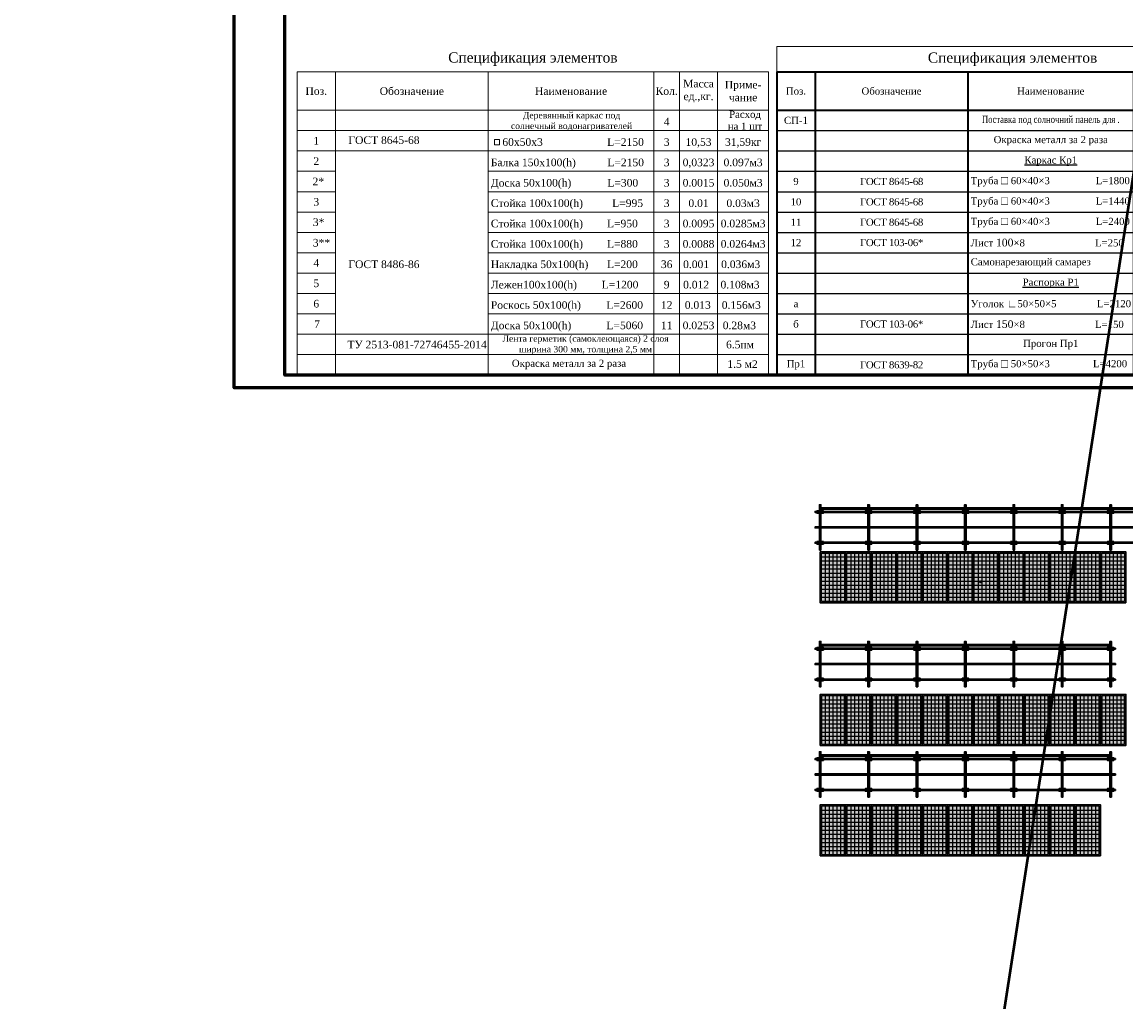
# Model space of a CAD drawing. Header units: millimetres. Extents: x 2063114 to 14983986, y -126020516 to 213791.
# Tile 348 of 656: x 2463401 to 2506723, y -1309116 to -1270637. Entities that reach past the tile are written whole.
import ezdxf
from ezdxf.enums import TextEntityAlignment as Align

# ---------------------------------------------------------------- set-up
doc = ezdxf.new("R2010")
doc.units = ezdxf.units.MM
doc.layers.get('Defpoints').update_dxf_attribs({"color": 6, "lineweight": 35})
for name, color, linetype, lineweight in [('.', 7, 'Continuous', 15), ('_0', 7, 'Continuous', 20), ('СТЕНЫ', 7, 'Continuous', 20), ('Текст', 7, 'Continuous', 15), ('Фундаменты', 252, 'Continuous', 25)]:
    doc.layers.add(name, color=color, linetype=linetype, lineweight=lineweight)
doc.layers.add('_print', color=6, linetype='Continuous', lineweight=60, plot=False)
doc.layers.add('line', color=7, linetype='Continuous')
doc.styles.add('--Times New Roman', font='times.ttf')
doc.styles.add('seviyorum', font='times.ttf')
doc.styles.get("Standard").update_dxf_attribs({"font": 'arial.ttf'})
doc.styles.add('TIEMS', font='times.ttf')
doc.styles.add('Times New Roman', font='times.ttf')

# ---------------------------------------------------------------- blocks, each defined once
blk = doc.blocks.new('*T3044')
at = {"color": 0, "lineweight": 35, "transparency": 16777216}
for p, q in [((0, -1000), (18500, -1000)), ((0, -1000), (0, -12900)), ((1500, -1000), (1500, -12900)), ((7500, -1000), (7500, -12900)), ((14000, -1000), (14000, -12900)), ((15000, -1000), (15000, -12900)), ((16500, -1000), (16500, -12900)), ((18500, -1000), (18500, -12900)), ((0, -2500), (18500, -2500)), ((18000, -12100), (18500, -12100)), ((0, -12900), (16500, -12900)), ((18000, -12900), (18500, -12900))]:
    blk.add_line(p, q, dxfattribs=at)
at = {"color": 0, "linetype": 'ByBlock', "lineweight": -2, "transparency": 16777216}
for p, q in [((0, -3300), (18500, -3300)), ((0, -4100), (16500, -4100)), ((0, -4900), (16500, -4900)), ((18000, -4900), (18500, -4900)), ((0, -5700), (16500, -5700)), ((0, -6500), (16500, -6500)), ((0, -7300), (16500, -7300)), ((0, -8100), (16500, -8100)), ((0, -8900), (16500, -8900)), ((0, -9700), (18500, -9700)), ((0, -10500), (18000, -10500)), ((0, -11300), (16500, -11300)), ((18000, -11300), (18500, -11300)), ((0, -12100), (16500, -12100))]:
    blk.add_line(p, q, dxfattribs=at)
at = {"color": 0, "lineweight": -2, "transparency": 16777216}
for p, q in [((16500, -4100), (18500, -4100)), ((16500, -4900), (18000, -4900)), ((16500, -5700), (18500, -5700)), ((16500, -6500), (18500, -6500)), ((16500, -7300), (18500, -7300)), ((16500, -8100), (18500, -8100)), ((16500, -8900), (18500, -8900)), ((18000, -10500), (18500, -10500)), ((16500, -11300), (18000, -11300)), ((16500, -12100), (18000, -12100)), ((16500, -12900), (18000, -12900))]:
    blk.add_line(p, q, dxfattribs=at)
at = {"layer": 'Defpoints', "color": 8, "linetype": 'ByBlock', "lineweight": 0, "transparency": 16777216}
for p, q in [((0, 0), (18500, 0)), ((0, 0), (0, -1000)), ((18500, 0), (18500, -1000)), ((18000, -3300), (18000, -4100)), ((18000, -4900), (18000, -8100)), ((18000, -9700), (18000, -12900))]:
    blk.add_line(p, q, dxfattribs=at)
at = {"color": 0, "transparency": 16777216, "style": '--Times New Roman'}
for s, insert, char_height, width, attachment_point in [('{\\C256;Спецификация элементов }', (9250, -500), 400, 18497, 5), ('Поз.', (750, -1750), 280, 1497, 5), ('Обозначение', (4500, -1750), 280, 5997, 5), ('Наименование', (10750, -1750), 280, 6497, 5), ('Кол.', (14500, -1750), 280, 997, 5), ('Масса ед.,кг.', (15750, -1750), 280, 1497, 5), ('Приме- чание', (17500, -1750), 280, 1997, 5), ('Расход    на 1 шт', (17500, -2900), 280, 1997, 5), ('{\\C256;СП-1}', (750, -2900), 280, 1497, 5), ('{\\W0.8;Поставка под солночний панель для .}', (10750, -2900), 280, 6497, 5), ('4', (14500, -2900), 280, 997, 5), ('м²', (18250, -3700), 280, 497, 5), ('Окраска металл за 2 раза', (10750, -3700), 280, 6497, 5), ('20.45', (17250, -3700), 280, 1497, 5), ('3', (14500, -4500), 280, 997, 5), ('27.11', (15750, -4500), 280, 1497, 5), ('Расход    на 1 шт', (17500, -4500), 280, 1997, 5), ('{\\L\\C256;Каркас Кр1}', (10750, -4500), 280, 6497, 5), ('9', (750, -5300), 280, 1497, 5), ('{\\T0.95;\\C256;ГОСТ 8645-68}', (4500, -5300), 280, 5997, 5), (' Труба {\\H1.08333x;\\C256;□} 60{\\C256;×}40{\\C256;×3}                 L=1800', (7501.5, -5300), 280, 6497, 4), ('1', (14500, -5300), 280, 997, 5), ('7,65', (15750, -5300), 280, 1497, 5), ('7.65', (17250, -5300), 280, 1497, 5), ('кг', (18250, -5300), 280, 497, 5), ('10', (750, -6100), 280, 1497, 5), ('{\\T0.95;\\C256;ГОСТ 8645-68}', (4500, -6100), 280, 5997, 5), (' Труба {\\H1.08333x;\\C256;□} 60{\\C256;×}40{\\C256;×3}                 L=1440', (7501.5, -6100), 280, 6497, 4), ('1', (14500, -6100), 280, 997, 5), ('6,12', (15750, -6100), 280, 1497, 5), ('6.12', (17250, -6100), 280, 1497, 5), ('кг', (18250, -6100), 280, 497, 5), ('11', (750, -6900), 280, 1497, 5), ('{\\T0.95;\\C256;ГОСТ 8645-68}', (4500, -6900), 280, 5997, 5), (' Труба {\\H1.08333x;\\C256;□} 60{\\C256;×}40{\\C256;×3}                 L=2400', (7501.5, -6900), 280, 6497, 4), ('1', (14500, -6900), 280, 997, 5), ('10,20', (15750, -6900), 280, 1497, 5), ('10.20', (17250, -6900), 280, 1497, 5), ('кг', (18250, -6900), 280, 497, 5), ('12', (750, -7700), 280, 1497, 5), ('{\\T0.95;\\C256;ГОСТ 103-06*}', (4500, -7700), 280, 5997, 5), (' Лист {\\H1.08333x;\\C256;100\\H0.92308x;×}8                          L=250', (7501.5, -7700), 280, 6497, 4), ('2', (14500, -7700), 280, 997, 5), ('1,57', (15750, -7700), 280, 1497, 5), ('3.14', (17250, -7700), 280, 1497, 5), ('кг', (18250, -7700), 280, 497, 5), ('{\\C256; Самонарезающий самарез}', (7501.5, -8500), 280, 6497, 4), ('8', (14500, -8500), 280, 997, 5), ('на всего', (17500, -8500), 280, 1997, 5), ('Расход    на 1 шт', (17500, -9300), 280, 1997, 5), ('{\\L\\C256;Распорка Р1}', (10750, -9300), 280, 6497, 5), ('3', (14500, -9300), 280, 997, 5), (' Уголок {\\C256;∟}50{\\C256;×}50{\\C256;×5}               L=2120', (7501.5, -10100), 280, 6497, 4), ('2', (14500, -10100), 280, 997, 5), ('7,99', (15750, -10100), 280, 1497, 5), ('15.98', (17250, -10100), 280, 1497, 5), ('a', (750, -10100), 280, 1497, 5), ('кг', (18250, -10100), 280, 497, 5), ('б', (750, -10900), 280, 1497, 5), ('{\\T0.95;\\C256;ГОСТ 103-06*}', (4500, -10900), 280, 5997, 5), (' Лист {\\H1.08333x;\\C256;150\\H0.92308x;×}8                          L=150', (7501.5, -10900), 280, 6497, 4), ('5', (14500, -10900), 280, 997, 5), ('1,41', (15750, -10900), 280, 1497, 5), ('7.06', (17250, -10900), 280, 1497, 5), ('кг', (18250, -10900), 280, 497, 5), ('Прогон Пр1', (10750, -11700), 280, 6497, 5), ('1', (14500, -11700), 250, 997, 5), ('54.3', (17250, -11700), 280, 1497, 5), ('кг', (18250, -11700), 280, 497, 5), ('Пр1', (750, -12500), 280, 1497, 5), ('{\\T0.95;\\C256;ГОСТ 8639-82}', (4500, -12500), 280, 5997, 5), ('\\A1; Труба {\\H1.08333x;\\C256;□} 50{\\C256;×}50{\\C256;×3}                L=4200', (7501.5, -12500), 280, 6497, 4), ('3', (14500, -12500), 280, 997, 5), ('18.10', (15750, -12500), 300, 1497, 5), ('54.30', (17250, -12500), 280, 1497, 5), ('кг', (18250, -12500), 280, 497, 5)]:
    blk.add_mtext(s, dxfattribs=dict(at, insert=insert, char_height=char_height, width=width, attachment_point=attachment_point))
at = {"color": 0, "transparency": 16777216, "insert": (15750, -11700), "char_height": 300, "width": 1497, "attachment_point": 5}
blk.add_mtext('{\\fTimes New Roman|b0|i0|c204|p18;54.3}', dxfattribs=at)
blk = doc.blocks.new('*U1590')
at = {"color": 0, "ltscale": 25}
blk.add_lwpolyline([(-59400, 42000), (0, 42000), (0, 0), (-59400, 0)], close=True, dxfattribs=at)
at = {"color": 0, "lineweight": 60, "ltscale": 25}
blk.add_lwpolyline([(-57400, 41500), (-500, 41500), (-500, 500), (-57400, 500)], close=True, dxfattribs=at)
blk = doc.blocks.new('GVGG')
at = {"color": 5, "lineweight": 30}
for points in [[(1568596, 275798), (1568406, 275798), (1568406, 275598), (1568596, 275598)], [(1568716, 275598), (1568906, 275598), (1568906, 275798), (1568716, 275798)], [(1568596, 273378), (1568406, 273378), (1568406, 273178), (1568596, 273178)], [(1568716, 273178), (1568906, 273178), (1568906, 273378), (1568716, 273378)]]:
    blk.add_lwpolyline(points, dxfattribs=at)
at = {"color": 30, "lineweight": 30}
blk.add_lwpolyline([(1568596, 272708), (1568716, 272708), (1568716, 276268), (1568596, 276268)], close=True, dxfattribs=at)
at = {"color": 5, "lineweight": 30}
for centre in [(1568506, 275698), (1568806, 275698), (1568506, 273278), (1568806, 273278)]:
    blk.add_circle(centre, 8, dxfattribs=at)
blk = doc.blocks.new('hfg')
at = {"layer": '.'}
h = blk.add_hatch(color=140, dxfattribs=at)
h.dxf.hatch_style = 1
h.set_gradient(color1=(55, 186, 251), color2=(255, 255, 245), rotation=90, tint=1)
h.paths.add_polyline_path([(3674548, -542446), (3675448, -542446), (3675448, -544348), (3674548, -544348)])
at = {"layer": 'line', "color": 5, "lineweight": 25}
for p, q in [((3674548, -542605), (3675448, -542605)), ((3674548, -542763), (3675448, -542763)), ((3674698, -544348), (3674698, -542446)), ((3674848, -544348), (3674848, -542446)), ((3674998, -544348), (3674998, -542446)), ((3675148, -544348), (3675148, -542446)), ((3675298, -544348), (3675298, -542446)), ((3674548, -542922), (3675448, -542922)), ((3674548, -543080), (3675448, -543080)), ((3674548, -543239), (3675448, -543239)), ((3674548, -543397), (3675448, -543397)), ((3674548, -543556), (3675448, -543556)), ((3674548, -543714), (3675448, -543714)), ((3674548, -543873), (3675448, -543873)), ((3674548, -544031), (3675448, -544031)), ((3674548, -544190), (3675448, -544190))]:
    blk.add_line(p, q, dxfattribs=at)
at = {"layer": 'line', "lineweight": 30}
blk.add_lwpolyline([(3674498, -542396), (3675498, -542396), (3675498, -544398), (3674498, -544398)], close=True, dxfattribs=at)
at = {"layer": 'line', "lineweight": 25}
blk.add_lwpolyline([(3674548, -542446), (3675448, -542446), (3675448, -544348), (3674548, -544348)], close=True, dxfattribs=at)

msp = doc.modelspace()

# ---------------------------------------------------------------- hatches: boundary and pattern name
at = {"lineweight": 40}
h = msp.add_hatch(color=6, dxfattribs=at)
edge = h.paths.add_edge_path()
edge.add_arc((2501013.7438, -1292618.73061), 20, 270, 630)

# ---------------------------------------------------------------- linework, layer by layer
at = {"lineweight": 18, "ltscale": 0.9}
for p, q in [((2474197.4494, -1272597.75222), (2492698.74749, -1272597.75222)), ((2474197.4494, -1272597.75222), (2474197.4494, -1284497.75222)), ((2475697.206, -1272597.75222), (2475697.206, -1282097.75222)), ((2481697.206, -1272597.75222), (2481697.206, -1282097.75222)), ((2488199.15315, -1272597.75222), (2488199.15315, -1282097.75222)), ((2489198.99088, -1272597.75222), (2489198.99088, -1282097.75222)), ((2490698.74749, -1272597.75222), (2490698.74749, -1282097.75222)), ((2492698.74749, -1272597.75222), (2492698.74749, -1284497.75222)), ((2474197.4494, -1274097.75222), (2481697.206, -1274097.75222)), ((2481697.206, -1274097.75222), (2492698.74749, -1274097.75222)), ((2474197.4494, -1274897.75222), (2492698.74749, -1274897.75222)), ((2474197.4494, -1275697.75222), (2492698.74749, -1275697.75222)), ((2474197.4494, -1276497.75222), (2475697.206, -1276497.75222)), ((2481697.206, -1276497.75222), (2492698.74749, -1276497.75222)), ((2474197.4494, -1277297.75222), (2475697.206, -1277297.75222)), ((2481697.206, -1277297.75222), (2492698.74749, -1277297.75222)), ((2474197.4494, -1278097.75222), (2475697.206, -1278097.75222)), ((2481697.206, -1278097.75222), (2492698.74749, -1278097.75222)), ((2474197.4494, -1278897.75222), (2475697.206, -1278897.75222)), ((2481697.206, -1278897.75222), (2492698.74749, -1278897.75222)), ((2474197.4494, -1279697.75222), (2475697.206, -1279697.75222)), ((2481697.206, -1279697.75222), (2492698.74749, -1279697.75222)), ((2474197.4494, -1280497.75222), (2475697.206, -1280497.75222)), ((2481697.206, -1280497.75222), (2490698.74749, -1280497.75222)), ((2490698.74749, -1280497.75222), (2492698.74749, -1280497.75222)), ((2474197.4494, -1281297.75222), (2475697.206, -1281297.75222)), ((2481697.206, -1281297.75222), (2490698.74749, -1281297.75222)), ((2490698.74749, -1281297.75222), (2492698.74749, -1281297.75222)), ((2474197.4494, -1282097.75222), (2475697.206, -1282097.75222)), ((2474197.4494, -1282097.75222), (2475697.206, -1282097.75222)), ((2475697.206, -1282097.75222), (2475697.206, -1282897.75222)), ((2481697.206, -1282097.75222), (2481697.206, -1282897.75222)), ((2481697.206, -1282097.75222), (2490698.74749, -1282097.75222)), ((2481697.206, -1282097.75222), (2492698.74749, -1282097.75222)), ((2488199.15315, -1282097.75222), (2488199.15315, -1282897.75222)), ((2489198.99088, -1282097.75222), (2489198.99088, -1282897.75222)), ((2490698.74749, -1282097.75222), (2492698.74749, -1282097.75222)), ((2490698.74749, -1282097.75222), (2490698.74749, -1282897.75222)), ((2474197.4494, -1282897.75222), (2492698.74749, -1282897.75222)), ((2474197.4494, -1282897.75222), (2492698.74749, -1282897.75222)), ((2475697.206, -1282897.75222), (2475697.206, -1284497.75222)), ((2481697.206, -1282897.75222), (2481697.206, -1284497.75222)), ((2488199.15315, -1282897.75222), (2488199.15315, -1284497.75222)), ((2489198.99088, -1282897.75222), (2489198.99088, -1284497.75222)), ((2490698.74749, -1282897.75222), (2490698.74749, -1284497.75222)), ((2474197.4494, -1283697.75222), (2492698.74749, -1283697.75222))]:
    msp.add_line(p, q, dxfattribs=at)
at = {"color": 1, "lineweight": 30, "ltscale": 0.9}
for p, q in [((2498719.79681, -1289855.56708), (2498719.79681, -1289895.56708)), ((2502519.45343, -1289855.6649), (2502519.45343, -1289895.6649)), ((2506319.11005, -1289855.56708), (2506319.11005, -1289895.56708)), ((2498719.79681, -1290460.56708), (2498719.79681, -1290500.56708)), ((2502519.45343, -1290460.6649), (2502519.45343, -1290500.6649)), ((2506319.11005, -1290460.56708), (2506319.11005, -1290500.56708)), ((2498719.79681, -1291065.56708), (2498719.79681, -1291105.56708)), ((2502519.45343, -1291065.6649), (2502519.45343, -1291105.6649)), ((2506319.11005, -1291065.56708), (2506319.11005, -1291105.56708)), ((2498719.78559, -1295226.49942), (2498719.78559, -1295266.49942)), ((2502519.43941, -1295226.59724), (2502519.43941, -1295266.59724)), ((2506319.09324, -1295226.69507), (2506319.09324, -1295266.69507)), ((2498719.78559, -1295831.49942), (2498719.78559, -1295871.49942)), ((2502519.43941, -1295831.59724), (2502519.43941, -1295871.59724)), ((2506319.09324, -1295831.69507), (2506319.09324, -1295871.69507)), ((2498719.78559, -1296436.49942), (2498719.78559, -1296476.49942)), ((2502519.43941, -1296436.59724), (2502519.43941, -1296476.59724)), ((2506319.09324, -1296436.69507), (2506319.09324, -1296476.69507)), ((2498719.79239, -1299559.67713), (2498719.79239, -1299599.67713)), ((2502519.44622, -1299559.77495), (2502519.44622, -1299599.77495)), ((2506319.10004, -1299559.87277), (2506319.10004, -1299599.87277)), ((2498719.79239, -1300164.67713), (2498719.79239, -1300204.67713)), ((2502519.44622, -1300164.77495), (2502519.44622, -1300204.77495)), ((2506319.10004, -1300164.87277), (2506319.10004, -1300204.87277)), ((2498719.79239, -1300769.67713), (2498719.79239, -1300809.67713)), ((2502519.44622, -1300769.77495), (2502519.44622, -1300809.77495)), ((2506319.10004, -1300769.87277), (2506319.10004, -1300809.87277))]:
    msp.add_line(p, q, dxfattribs=at)
at = {"linetype": 'Continuous', "lineweight": 18, "ltscale": 100}
msp.add_lwpolyline([(2481943.9916, -1275454.1058), (2482143.9916, -1275454.1058), (2482143.9916, -1275254.1058), (2481943.9916, -1275254.1058)], close=True, dxfattribs=at)
at = {"color": 1, "lineweight": 30, "ltscale": 0.9}
for points in [[(2498719.79681, -1289855.56708), (2494523.14037, -1289855.46925), (2494523.14037, -1289895.46925), (2498719.79681, -1289895.56708)], [(2502519.45343, -1289855.6649), (2498322.79699, -1289855.56708), (2498322.79699, -1289895.56708), (2502519.45343, -1289895.6649)], [(2506319.11005, -1289855.56708), (2502122.45361, -1289855.46925), (2502122.45361, -1289895.46925), (2506319.11005, -1289895.56708)], [(2510118.76667, -1289855.56708), (2505922.11023, -1289855.46925), (2505922.11023, -1289895.46925), (2510118.76667, -1289895.56708)], [(2498719.79681, -1290460.56708), (2494523.14037, -1290460.46925), (2494523.14037, -1290500.46925), (2498719.79681, -1290500.56708)], [(2502519.45343, -1290460.6649), (2498322.79699, -1290460.56708), (2498322.79699, -1290500.56708), (2502519.45343, -1290500.6649)], [(2506319.11005, -1290460.56708), (2502122.45361, -1290460.46925), (2502122.45361, -1290500.46925), (2506319.11005, -1290500.56708)], [(2510118.76667, -1290460.56708), (2505922.11023, -1290460.46925), (2505922.11023, -1290500.46925), (2510118.76667, -1290500.56708)], [(2498719.79681, -1291065.56708), (2494523.14037, -1291065.46925), (2494523.14037, -1291105.46925), (2498719.79681, -1291105.56708)], [(2502519.45343, -1291065.6649), (2498322.79699, -1291065.56708), (2498322.79699, -1291105.56708), (2502519.45343, -1291105.6649)], [(2506319.11005, -1291065.56708), (2502122.45361, -1291065.46925), (2502122.45361, -1291105.46925), (2506319.11005, -1291105.56708)], [(2510118.76667, -1291065.56708), (2505922.11023, -1291065.46925), (2505922.11023, -1291105.46925), (2510118.76667, -1291105.56708)], [(2498719.78559, -1295226.49942), (2494523.12914, -1295226.4016), (2494523.12914, -1295266.4016), (2498719.78559, -1295266.49942)], [(2502519.43941, -1295226.59724), (2498322.78297, -1295226.49942), (2498322.78297, -1295266.49942), (2502519.43941, -1295266.59724)], [(2506319.09324, -1295226.69507), (2502122.43679, -1295226.59724), (2502122.43679, -1295266.59724), (2506319.09324, -1295266.69507)], [(2498719.78559, -1295831.49942), (2494523.12914, -1295831.4016), (2494523.12914, -1295871.4016), (2498719.78559, -1295871.49942)], [(2502519.43941, -1295831.59724), (2498322.78297, -1295831.49942), (2498322.78297, -1295871.49942), (2502519.43941, -1295871.59724)], [(2506319.09324, -1295831.69507), (2502122.43679, -1295831.59724), (2502122.43679, -1295871.59724), (2506319.09324, -1295871.69507)], [(2498719.78559, -1296436.49942), (2494523.12914, -1296436.4016), (2494523.12914, -1296476.4016), (2498719.78559, -1296476.49942)], [(2502519.43941, -1296436.59724), (2498322.78297, -1296436.49942), (2498322.78297, -1296476.49942), (2502519.43941, -1296476.59724)], [(2506319.09324, -1296436.69507), (2502122.43679, -1296436.59724), (2502122.43679, -1296476.59724), (2506319.09324, -1296476.69507)], [(2498719.79239, -1299559.67713), (2494523.13594, -1299559.5793), (2494523.13594, -1299599.5793), (2498719.79239, -1299599.67713)], [(2502519.44622, -1299559.77495), (2498322.78977, -1299559.67713), (2498322.78977, -1299599.67713), (2502519.44622, -1299599.77495)], [(2506319.10004, -1299559.87277), (2502122.4436, -1299559.77495), (2502122.4436, -1299599.77495), (2506319.10004, -1299599.87277)], [(2498719.79239, -1300164.67713), (2494523.13594, -1300164.5793), (2494523.13594, -1300204.5793), (2498719.79239, -1300204.67713)], [(2502519.44622, -1300164.77495), (2498322.78977, -1300164.67713), (2498322.78977, -1300204.67713), (2502519.44622, -1300204.77495)], [(2506319.10004, -1300164.87277), (2502122.4436, -1300164.77495), (2502122.4436, -1300204.77495), (2506319.10004, -1300204.87277)], [(2498719.79239, -1300769.67713), (2494523.13594, -1300769.5793), (2494523.13594, -1300809.5793), (2498719.79239, -1300809.67713)], [(2502519.44622, -1300769.77495), (2498322.78977, -1300769.67713), (2498322.78977, -1300809.67713), (2502519.44622, -1300809.77495)], [(2506319.10004, -1300769.87277), (2502122.4436, -1300769.77495), (2502122.4436, -1300809.77495), (2506319.10004, -1300809.87277)]]:
    msp.add_lwpolyline(points, dxfattribs=at)
at = {"color": 4, "lineweight": 30}
for points in [[(2494753.14019, -1289760.46925), (2498492.79681, -1289760.56708), (2498492.79681, -1289710.56708), (2494753.14019, -1289710.46925)], [(2498552.79681, -1289760.56708), (2502292.45343, -1289760.6649), (2502292.45343, -1289710.6649), (2498552.79681, -1289710.56708)], [(2502352.45343, -1289760.46925), (2506092.11005, -1289760.56708), (2506092.11005, -1289710.56708), (2502352.45343, -1289710.46925)], [(2506152.11005, -1289760.46925), (2509891.76667, -1289760.56708), (2509891.76667, -1289710.56708), (2506152.11005, -1289710.46925)], [(2494753.12897, -1295131.4016), (2498492.78559, -1295131.49942), (2498492.78559, -1295081.49942), (2494753.12897, -1295081.4016)], [(2498552.78279, -1295131.49942), (2502292.43941, -1295131.59724), (2502292.43941, -1295081.59724), (2498552.78279, -1295081.49942)], [(2502352.43662, -1295131.59724), (2506092.09324, -1295131.69507), (2506092.09324, -1295081.69507), (2502352.43662, -1295081.59724)], [(2494753.13577, -1299464.5793), (2498492.79239, -1299464.67713), (2498492.79239, -1299414.67713), (2494753.13577, -1299414.5793)], [(2498552.78959, -1299464.67713), (2502292.44622, -1299464.77495), (2502292.44622, -1299414.77495), (2498552.78959, -1299414.67713)], [(2502352.44342, -1299464.77495), (2506092.10004, -1299464.87277), (2506092.10004, -1299414.87277), (2502352.44342, -1299414.77495)]]:
    msp.add_lwpolyline(points, close=True, dxfattribs=at)
at = {"color": 6, "lineweight": 40}
msp.add_circle((2501013.7438, -1292618.73061), 20, dxfattribs=at)
at = {"layer": '_0', "color": 1, "lineweight": 50}
msp.add_lwpolyline([(2514532.49977, -1227952.26431), (2491533.69799, -1376813.34011)], dxfattribs=at)
at = {"layer": '_print', "ltscale": 100}
msp.add_lwpolyline([(2531118.76192, -1285001.43901), (2471718.76192, -1285001.43901), (2471718.76192, -1243001.43901), (2531118.76192, -1243001.43901)], close=True, dxfattribs=at)

# ---------------------------------------------------------------- block references
for name, p in [('*U1590', (2531118.76192, -1285001.43901)), ('*T3044', (2493022.82939, -1271597.75222))]:
    msp.add_blockref(name, p)
at = {"xscale": 0.5, "yscale": 0.5, "zscale": 0.5}
for p in [(1710395.03514, -1427724.29632), (1712294.57358, -1427724.39415), (1714194.69176, -1427724.39415), (1716094.2302, -1427724.49197), (1717994.34838, -1427724.49197), (1719893.88682, -1427724.39415), (1721794.005, -1427724.39415), (1710395.02392, -1433095.22866), (1712294.56235, -1433095.32649), (1714194.67774, -1433095.32649), (1714194.68054, -1433095.32649), (1716094.21618, -1433095.42431), (1717994.33157, -1433095.42431), (1717994.33436, -1433095.42431), (1719893.87, -1433095.52213), (1721793.9854, -1433095.52213), (1721793.98819, -1433095.52213), (1710395.03072, -1437428.40637), (1712294.56915, -1437428.50419), (1714194.68455, -1437428.50419), (1714194.68734, -1437428.50419), (1716094.22298, -1437428.60202), (1717994.33837, -1437428.60202), (1717994.34117, -1437428.60202), (1719893.87681, -1437428.69984), (1721793.9922, -1437428.69984), (1721793.99499, -1437428.69984)]:
    msp.add_blockref('GVGG', p, dxfattribs=at)
at = {"layer": 'line', "color": 1, "lineweight": 0, "rotation": 179.9999100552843}
for p in [(6170220.48701, -1835847.58128), (6171220.43701, -1835847.58285), (6172220.38701, -1835847.58441), (6173220.33701, -1835847.58285), (6174220.28701, -1835847.58128), (6175220.23701, -1835847.57971), (6176220.18701, -1835847.57814), (6177220.13701, -1835847.57971), (6178220.08701, -1835847.58128), (6179220.03701, -1835847.58285), (6180219.98701, -1835847.5841), (6181219.93701, -1835847.58567)]:
    msp.add_blockref('hfg', p, dxfattribs=at)
at = {"layer": 'line', "color": 1, "lineweight": 0, "xscale": -1, "rotation": 180.0000899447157}
for p in [(-1179774.27123, -1841444.21508), (-1178774.32123, -1841444.21351), (-1177774.37123, -1841444.21194), (-1176774.42123, -1841444.21038), (-1175774.47123, -1841444.20881), (-1174774.52123, -1841444.20724), (-1173774.57123, -1841444.20567), (-1172774.62123, -1841444.2041), (-1171774.67123, -1841444.20221), (-1170774.72123, -1841444.20064), (-1169774.77123, -1841444.19907), (-1168774.82123, -1841444.1975), (-1179774.27123, -1845777.39275), (-1178774.32123, -1845777.39118), (-1177774.37123, -1845777.38961), (-1176774.42123, -1845777.38804), (-1175774.47123, -1845777.38647), (-1174774.52123, -1845777.3849), (-1173774.57123, -1845777.38333), (-1172774.62123, -1845777.38176), (-1171774.67123, -1845777.37988), (-1170774.72123, -1845777.37831), (-1169774.77123, -1845777.37674)]:
    msp.add_blockref('hfg', p, dxfattribs=at)

# ---------------------------------------------------------------- texts
at = {"lineweight": 18, "style": 'TIEMS'}
for s, p in [('4', (2488698.74749, -1274697.75222)), ('3', (2488698.74749, -1275497.75222)), ('10,53', (2489948.74749, -1275497.75222)), ('31,59кг', (2491698.74749, -1275497.75222)), ('3', (2488698.74749, -1276297.75222)), ('0,0323', (2489948.74749, -1276297.75222)), ('0.097м3', (2491698.74749, -1276297.75222)), ('3', (2488698.74749, -1277097.75222)), ('0.0015', (2489948.74749, -1277097.75222)), ('0.050м3', (2491698.74749, -1277097.75222)), ('3', (2488698.74749, -1277897.75222)), ('0.01', (2489948.74749, -1277897.75222)), ('0.03м3', (2491698.74749, -1277897.75222)), ('3', (2488698.74749, -1278697.75222)), ('0.0095', (2489948.74749, -1278697.75222)), ('0.0285м3', (2491698.74749, -1278697.75222)), ('3', (2488698.74749, -1279497.75222)), ('0.0088', (2489948.74749, -1279497.75222)), ('0.0264м3', (2491698.74749, -1279497.75222)), ('ГОСТ 8486-86', (2477603.30958, -1280297.75222)), ('36', (2488698.74749, -1280297.75222)), ('0.001', (2489854.07856, -1280297.75222)), ('0.036м3', (2491602.9544, -1280297.75222)), ('9', (2488698.74749, -1281097.75222)), ('0.012', (2489854.07856, -1281097.75222)), ('0.108м3', (2491579.28823, -1281097.75222)), ('12', (2488698.74749, -1281897.75222)), ('0.013', (2489919.11576, -1281897.75222)), ('0.156м3', (2491626.92215, -1281897.75222)), ('11', (2488698.74749, -1282697.75222)), ('0.0253', (2489948.74749, -1282697.75222)), ('0.28м3', (2491551.87809, -1282697.75222)), ('6.5пм', (2491577.50943, -1283450.17647))]:
    msp.add_text(s, height=300, dxfattribs=at).set_placement(p, align=Align.CENTER)
for s, p in [('    60x50х3', (2481797.40327, -1275497.75222)), ('Балка 150x100(h)', (2481797.40327, -1276297.75222)), ('Доска 50x100(h)', (2481797.40327, -1277097.75222)), ('Стойка 100x100(h)', (2481797.40327, -1277897.75222)), ('Стойка 100x100(h)', (2481797.40327, -1278697.75222)), ('Стойка 100x100(h)', (2481797.40327, -1279497.75222)), ('Накладка 50x100(h)', (2481797.40327, -1280297.75222)), ('Лежен100x100(h)', (2481797.40327, -1281097.75222)), ('Роскось 50x100(h)', (2481797.40327, -1281897.75222)), ('Доска 50x100(h)', (2481797.40327, -1282697.75222))]:
    msp.add_text(s, height=300, dxfattribs=at).set_placement(p)
for s, p in [('L=2150', (2487802.5188, -1275497.75222)), ('L=2150', (2487808.92491, -1276297.75222)), ('L=300', (2487582.00146, -1277097.75222)), ('L=995', (2487771.82404, -1277897.75222)), ('L=950', (2487566.81573, -1278697.75222)), ('L=880', (2487566.81573, -1279497.75222)), ('L=200', (2487566.81573, -1280297.75222)), ('L=1200', (2487589.13707, -1281097.75222)), ('L=2600', (2487771.82404, -1281897.75222)), ('L=5060', (2487771.82404, -1282697.75222))]:
    msp.add_text(s, height=300, dxfattribs=at).set_placement(p, align=Align.RIGHT)
at = {"lineweight": 18, "ltscale": 0.9, "attachment_point": 5, "style": 'TIEMS'}
for s, insert, char_height, width in [('{\\C256;Спецификация элементов }', (2483448.09844, -1272091.19441), 400, 18501.1780955), ('Поз.', (2474947.3277, -1273347.75222), 300, 1499.6366071), ('Обозначение', (2478697.206, -1273347.75222), 300, 5999.88), ('Наименование', (2484948.17958, -1273347.75222), 300, 6501.8271433), ('Кол.', (2488699.07202, -1273347.75222), 300, 999.7177381), ('Масса ед.,кг.', (2489948.86919, -1273347.75222), 300, 1499.6366071), ('Приме- чание', (2491698.74749, -1273347.75222), 300, 1999.88), ('Деревянный каркас под солнечный водонагривателей', (2484965.34885, -1274543.5077), 250, 5532.6168311), ('1', (2474947.3277, -1275297.75222), 300, 1499.6366071), ('2', (2474947.3277, -1276097.75222), 300, 1499.6366071), ('2*', (2475028.02288, -1276897.75222), 300, 1499.6366071), ('3', (2474947.3277, -1277697.75222), 300, 1499.6366071), ('3*', (2475040.2645, -1278497.75222), 300, 1499.6366071), ('3**', (2475152.23998, -1279303.64244), 300, 1499.6366071), ('4', (2474947.3277, -1280097.75222), 300, 1499.6366071), ('5', (2474947.3277, -1280897.75222), 300, 1499.6366071), ('6', (2474947.3277, -1281697.75222), 300, 1499.6366071), ('7', (2474977.49915, -1282502.39845), 300, 1499.6366071), ('Лента герметик (самоклеющаяся) 2 слоя\\Pширина 300 мм, толщина 2,5 мм', (2485515.14826, -1283312.48985), 250, 7483.2365026)]:
    msp.add_mtext(s, dxfattribs=dict(at, insert=insert, char_height=char_height, width=width))
at = {"lineweight": 18, "insert": (2482623.24879, -1283896.46195), "char_height": 280, "width": 4913.9713506, "attachment_point": 1, "style": 'Times New Roman'}
msp.add_mtext('Окраска металл за 2 раза', dxfattribs=at)
at = {"layer": 'СТЕНЫ', "color": 0, "lineweight": 25, "ltscale": 20, "insert": (2337792.90989, -1292308.65434), "char_height": 300, "width": 5752.3949288, "attachment_point": 1, "style": 'Times New Roman'}
msp.add_mtext('\\pi396.92565;{\\C256;Оклеичная гидроизоляция \\P\\pi831.78506;боковых поверхности \\P\\pi368.15853;фундаментов одним слоем \\P\\pi193.82544;изолом маркой  ТПП- t=3мм}', dxfattribs=at)
at = {"layer": 'Текст', "lineweight": 18, "style": 'seviyorum'}
for s, p in [('ГОСТ 8645-68', (2476207.88451, -1275421.53982)), ('1.5 м2', (2491080.26212, -1284215.46952))]:
    msp.add_text(s, height=300, dxfattribs=at).set_placement(p)
at = {"layer": 'Текст', "lineweight": 18, "insert": (2476171.34761, -1283151.48617), "char_height": 300, "width": 5390.1084889, "attachment_point": 1, "style": 'seviyorum'}
msp.add_mtext('ТУ 2513-081-72746455-2014', dxfattribs=at)
at = {"layer": 'Фундаменты', "linetype": 'Continuous', "lineweight": 18, "insert": (2490989.53295, -1274118.08687), "char_height": 280, "width": 1522.7411415, "attachment_point": 1, "style": 'Times New Roman'}
msp.add_mtext('\\pi158.97692;{\\C0;Расход \\P\\pi108.71015;на 1 шт}', dxfattribs=at)

doc.saveas('drawing.dxf')
